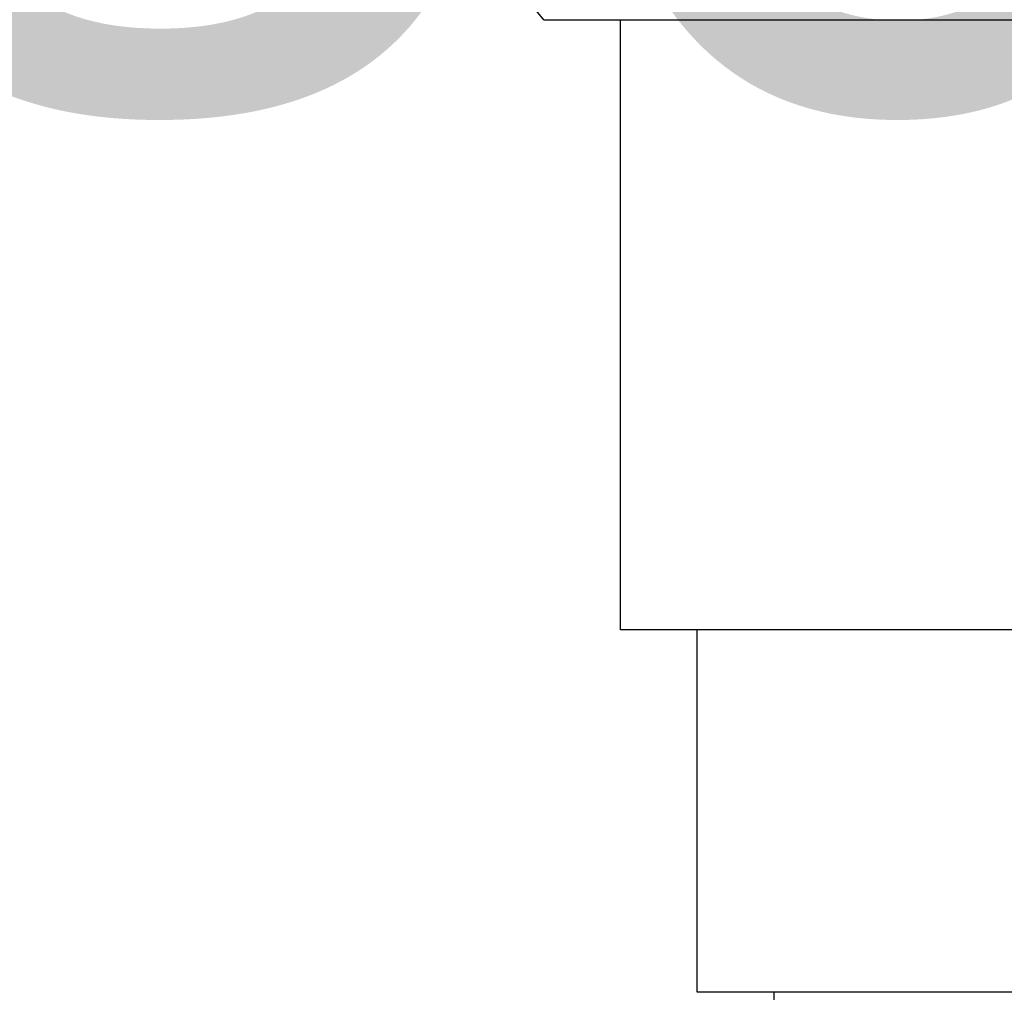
# Model space of a CAD drawing. Header units: millimetres. Extents: x -36478 to 31050, y -14815 to 11827.
# Tile 632 of 656: x -1741 to -1612, y 3628 to 3755. Entities that reach past the tile are written whole.
import ezdxf

# ---------------------------------------------------------------- set-up
doc = ezdxf.new("R2010")
doc.units = ezdxf.units.MM
doc.header["$MEASUREMENT"] = 0
doc.linetypes.add('Wipeout_Contour', pattern=[1000, 0, -1000])
for name, color, linetype in [('Kóty - SP', 7, 'Continuous'), ('Nové_Interiér - nábytek', 7, 'Continuous'), ('Nové_Kóty - SP', 7, 'Continuous'), ('Nové_Výplně - Povrchové', 7, 'Continuous')]:
    doc.layers.add(name, color=color, linetype=linetype)
doc.styles.add('GENEROVANÝ_STYL_2', font='txt')
doc.dimstyles.new('GENEROVANÝ_STYL__1', dxfattribs={"dimtxt": 125, "dimasz": 190, "dimexe": 0.18, "dimexo": 300, "dimgap": 0, "dimtad": 1, "dimdec": 0, "dimzin": 0, "dimdsep": 46, "dimtxsty": 'GENEROVANÝ_STYL_2', "dimblk": 'ARROWHEAD_6', "dimblk1": 'ARROWHEAD_6', "dimblk2": 'ARROWHEAD_6', "dimcen": 0.09, "dimclrd": 1, "dimclre": 1, "dimclrt": 1, "dimazin": 0, "dimtfac": 1, "dimtdec": 4, "dimtmove": 0, "dimatfit": 3, "dimfxl": 1, "dimtolj": 1, "dimtzin": 0, "dimarcsym": 0})

# ---------------------------------------------------------------- blocks, each defined once
blk = doc.blocks.new('Kóta_12_1', base_point=(-2115.65, 3480.38))
at = {"layer": 'Kóty - SP', "color": 7, "lineweight": 13, "insert": (-2115.65, 3720.38), "char_height": 125, "attachment_point": 7, "style": 'GENEROVANÝ_STYL_2'}
blk.add_mtext('\\A1;{\\pql;\\fArial|b0|i0|c0|p38;+3,480}', dxfattribs=at)
blk = doc.blocks.new('*D6333')
at = {"layer": 'Nové_Kóty - SP', "color": 1, "linetype": 'Continuous', "lineweight": 25}
for p, q in [((1592.49, 10900.32), (1592.49, 11050.32)), ((1692.49, 10800.32), (1492.49, 11000.32)), ((1779.99, 10900.32), (1292.49, 10900.32)), ((1592.49, 200), (1592.49, 10900.32)), ((1492.49, 300), (1692.49, 100)), ((1779.99, 200), (1292.49, 200)), ((1592.49, -398.51), (1592.49, 200))]:
    blk.add_line(p, q, dxfattribs=at)
at = {"layer": 'Nové_Kóty - SP', "color": 1, "lineweight": 25, "insert": (1567.49, 5289.02), "char_height": 125, "attachment_point": 7, "rotation": 90, "style": 'GENEROVANÝ_STYL_2'}
blk.add_mtext('\\A1;{\\pql;\\fArial|b0|i0|c0|p38;10\xa0700}', dxfattribs=at)
blk = doc.blocks.new('ARROWHEAD_6')
at = {"color": 0, "linetype": 'Continuous', "lineweight": 0}
for p, q in [((-0.5, -0.5), (0.5, 0.5)), ((0, 0), (-1, 0))]:
    blk.add_line(p, q, dxfattribs=at)
blk = doc.blocks.new('*D6426')
at = {"layer": 'Nové_Kóty - SP', "color": 1, "linetype": 'Continuous', "lineweight": 25}
for p, q in [((-3281.3, 5680), (-3081.3, 5480)), ((-2993.8, 5580), (-3481.3, 5580)), ((-3181.3, 3480), (-3181.3, 5580)), ((-3281.3, 3580), (-3081.3, 3380)), ((-2881.3, 3480), (-3368.8, 3480))]:
    blk.add_line(p, q, dxfattribs=at)
at = {"layer": 'Nové_Kóty - SP', "color": 1, "lineweight": 25, "insert": (-3206.3, 4316.29), "char_height": 125, "attachment_point": 7, "rotation": 90, "style": 'GENEROVANÝ_STYL_2'}
blk.add_mtext('\\A1;{\\pql;\\fArial|b0|i0|c0|p38;2\xa0100}', dxfattribs=at)
blk = doc.blocks.new('*D6432')
at = {"layer": 'Nové_Kóty - SP', "color": 1, "linetype": 'Continuous', "lineweight": 25}
for p, q in [((-4619.03, 6279.62), (-4819.03, 6479.62)), ((-4419.03, 6379.62), (-4906.53, 6379.62)), ((-4719.03, 3480), (-4719.03, 6379.62)), ((-4819.03, 3580), (-4619.03, 3380)), ((-4419.03, 3480), (-4906.53, 3480))]:
    blk.add_line(p, q, dxfattribs=at)
at = {"layer": 'Nové_Kóty - SP', "color": 1, "lineweight": 25, "char_height": 125, "attachment_point": 7, "rotation": 90, "style": 'GENEROVANÝ_STYL_2'}
for s, insert in [('\\A1;{\\pql;\\fArial|b0|i0|c0|p38;100}', (-4744.03, 5995.04)), ('\\A1;{\\pql;\\fArial|b0|i0|c0|p38;2\xa0900}', (-4744.03, 4573.81))]:
    blk.add_mtext(s, dxfattribs=dict(at, insert=insert))
blk = doc.blocks.new('*D6441')
at = {"layer": 'Nové_Kóty - SP', "color": 1, "linetype": 'Continuous', "lineweight": 25}
for p, q in [((-2766.08, 6230), (-2766.08, 6380)), ((-2666.08, 6130), (-2866.08, 6330)), ((-2466.08, 6230), (-2953.58, 6230)), ((-2766.08, 3480), (-2766.08, 6230)), ((-2866.08, 3580), (-2666.08, 3380)), ((-2666.08, 3330.35), (-2866.08, 3530.35)), ((-2466.08, 3480), (-2953.58, 3480))]:
    blk.add_line(p, q, dxfattribs=at)
at = {"layer": 'Nové_Kóty - SP', "color": 1, "lineweight": 25, "char_height": 125, "attachment_point": 7, "rotation": 90, "style": 'GENEROVANÝ_STYL_2'}
for s, insert in [('\\A1;{\\pql;\\fArial|b0|i0|c0|p38;2\xa0750}', (-2791.08, 4641.29)), ('\\A1;{\\pql;\\fArial|b0|i0|c0|p38;50}', (-2613.27, 3511.34))]:
    blk.add_mtext(s, dxfattribs=dict(at, insert=insert))

msp = doc.modelspace()

# ---------------------------------------------------------------- wipeouts: each hides what was drawn before it
at = {"color": 254, "linetype": 'Wipeout_Contour', "lineweight": 0, "ltscale": 15941.52711}
msp.add_wipeout([(-1611.53, 3627.5), (-1583.07, 3627.5), (-1583.07, 3675), (-1611.53, 3675)], dxfattribs=at).dxf.layer = 'Nové_Výplně - Povrchové'

# ---------------------------------------------------------------- next in the draw order: wipeouts: each hides what was drawn before it
at = {"color": 254, "linetype": 'Wipeout_Contour', "lineweight": 0, "ltscale": 15987.500112}
msp.add_wipeout([(-1640, 3627.5), (-1611.53, 3627.5), (-1611.53, 3675), (-1640, 3675)], dxfattribs=at).dxf.layer = 'Nové_Výplně - Povrchové'

# ---------------------------------------------------------------- next in the draw order: wipeouts: each hides what was drawn before it
at = {"color": 254, "linetype": 'Wipeout_Contour', "lineweight": 0, "ltscale": 16169.984608}
msp.add_wipeout([(-1611.53, 3675), (-1575.95, 3675), (-1575.95, 3755), (-1611.53, 3755)], dxfattribs=at).dxf.layer = 'Nové_Výplně - Povrchové'
at = {"color": 254, "linetype": 'Wipeout_Contour', "lineweight": 0, "ltscale": 16020.34548}
msp.add_wipeout([(-1651.79, 3627.5), (-1640, 3627.5), (-1640, 3675), (-1651.79, 3675)], dxfattribs=at).dxf.layer = 'Nové_Výplně - Povrchové'

# ---------------------------------------------------------------- next in the draw order: wipeouts: each hides what was drawn before it
at = {"color": 254, "linetype": 'Wipeout_Contour', "lineweight": 0, "ltscale": 16226.624156}
msp.add_wipeout([(-1647.11, 3675), (-1611.53, 3675), (-1611.53, 3755), (-1647.11, 3755)], dxfattribs=at).dxf.layer = 'Nové_Výplně - Povrchové'

# ---------------------------------------------------------------- next in the draw order: wipeouts: each hides what was drawn before it
at = {"color": 254, "linetype": 'Wipeout_Contour', "lineweight": 0, "ltscale": 16267.197354}
msp.add_wipeout([(-1661.85, 3675), (-1647.11, 3675), (-1647.11, 3755), (-1661.85, 3755)], dxfattribs=at).dxf.layer = 'Nové_Výplně - Povrchové'

# ---------------------------------------------------------------- next in the draw order: wipeouts: each hides what was drawn before it
at = {"color": 254, "linetype": 'Wipeout_Contour', "lineweight": 0, "ltscale": 120221.199004}
msp.add_wipeout([(-3462.82, 4490), (-3435.73, 4490), (-3428.73, 4490), (-3428.73, 4470), (-3435.73, 4470), (-3462.82, 4470), (-3462.82, 3480.38), (-2611, 3480.38), (-2611, 4630), (-931.16, 4630), (-931.16, 4205), (-966.16, 4205), (-966.16, 3490), (-961.16, 3490), (-961.16, 3480.38), (-850.08, 3480.38), (-850.08, 4330), (-880.08, 4330), (-880.08, 4355), (-850.05, 4355), (-850.05, 6130), (-850.08, 6130), (-850.08, 6480), (-3462.82, 6480)], dxfattribs=at).dxf.layer = 'Nové_Výplně - Povrchové'

# ---------------------------------------------------------------- next in the draw order: linework, layer by layer
at = {"layer": 'Nové_Interiér - nábytek', "color": 1, "linetype": 'Continuous', "lineweight": 25}
for p, q in [((-1575.95, 3675), (-1611.53, 3675)), ((-1611.53, 3627.5), (-1640, 3627.5)), ((-1583.07, 3627.5), (-1611.53, 3627.5))]:
    msp.add_line(p, q, dxfattribs=at)

# ---------------------------------------------------------------- next in the draw order: wipeouts: each hides what was drawn before it
at = {"color": 254, "linetype": 'Wipeout_Contour', "lineweight": 0, "ltscale": 409283.539045}
msp.add_wipeout([(-2046, 4205), (-2046, 4200), (-2026, 4200), (-2026, 4171.06), (-2001, 4171.06), (-2001, 4147.06), (-2026, 4147.06), (-2026, 4036.25), (-2046, 4036.25), (-2046, 4031.25), (-2026, 4031.25), (-2026, 4002.31), (-2001, 4002.31), (-2001, 3978.31), (-2026, 3978.31), (-2026, 3867.5), (-2046, 3867.5), (-2046, 3862.5), (-2026, 3862.5), (-2026, 3833.56), (-2001, 3833.56), (-2001, 3809.56), (-2026, 3809.56), (-2026, 3698.75), (-2046, 3698.75), (-2046, 3693.75), (-2026, 3693.75), (-2026, 3664.81), (-2001, 3664.81), (-2001, 3640.81), (-2026, 3640.81), (-2026, 3530), (-2046, 3530), (-2046, 3480.38), (-1898.32, 3480.38), (-1907.39, 3487.32), (-1908.79, 3489.44), (-1912.28, 3505), (-1908.79, 3520.56), (-1907.39, 3522.68), (-1897.82, 3530), (-1887.17, 3530), (-1887.17, 3533), (-1893.87, 3533), (-1893.87, 3573), (-1884.18, 3573), (-1650.33, 3617.14), (-1641.72, 3619.88), (-1641.72, 3627.5), (-1651.79, 3627.5), (-1651.79, 3675), (-1661.85, 3675), (-1661.85, 3755), (-1671.91, 3755), (-1679.64, 3764.6), (-1872.9, 3754.53), (-1873.17, 3759.53), (-1683.51, 3769.4), (-1712.17, 3805), (-1712.17, 3808.52), (-1740.76, 3810.05), (-1759.35, 3812.47), (-1772.4, 3813.48), (-1792.28, 3816.51), (-1804.01, 3819.87), (-1823.07, 3828.66), (-1829.62, 3832.68), (-1830.88, 3834.71), (-1832.62, 3838.55), (-1836.75, 3842.13), (-1838.88, 3845.71), (-1842.48, 3859.53), (-1841.07, 3870.95), (-1834.99, 3880.14), (-1826.69, 3886.25), (-1820.61, 3888.41), (-1786.95, 3892.28), (-1776.13, 3893.69), (-1728.03, 3897.43), (-1723.37, 3897.7), (-1670.49, 3899.61), (-1661.85, 3899.7), (-1661.85, 3903.41), (-1706, 3906.52), (-1747.81, 3912.89), (-1760.35, 3916.36), (-1783.06, 3923.4), (-1809.49, 3939.06), (-1824.89, 3960.88), (-1830.45, 3999.55), (-1832.93, 4034.42), (-1832.45, 4068.65), (-1829.15, 4105.42), (-1823.13, 4147.9), (-1814.51, 4199.25), (-1813.5, 4205)], dxfattribs=at).dxf.layer = 'Nové_Výplně - Povrchové'

# ---------------------------------------------------------------- next in the draw order: linework, layer by layer
at = {"layer": 'Nové_Interiér - nábytek', "color": 1, "linetype": 'Continuous', "lineweight": 25}
for p, q in [((-1671.91, 3755), (-1712.17, 3805)), ((-1671.91, 3755), (-1551.15, 3755)), ((-1661.85, 3675), (-1661.85, 3755)), ((-1647.11, 3675), (-1661.85, 3675)), ((-1651.79, 3627.5), (-1651.79, 3675)), ((-1611.53, 3675), (-1647.11, 3675)), ((-1640, 3627.5), (-1651.79, 3627.5)), ((-1641.72, 3619.85), (-1641.72, 3627.5))]:
    msp.add_line(p, q, dxfattribs=at)

# ---------------------------------------------------------------- next in the draw order: block references
at = {"layer": 'Kóty - SP', "color": 7, "linetype": 'Continuous', "lineweight": 20}
msp.add_blockref('Kóta_12_1', (-2115.65, 3480.38), dxfattribs=at)

# ---------------------------------------------------------------- next in the draw order: dimensions: what is measured, and where the dimension line sits
at = {"layer": 'Nové_Kóty - SP', "color": 1, "linetype": 'Continuous', "lineweight": 25}
for base, p1, p2, picture, middle in [((1592.49, 10900.32), (-1010.08, 200), (-4354.78, 10900.32), '*D6333', (1504.99, 5551.37)), ((-4719.03, 6379.62), (-849.79, 3480), (-4695.76, 6379.62), '*D6432', (-4806.53, 4788.51)), ((-2766.08, 6230), (-849.79, 3480), (-849.79, 6230), '*D6441', (-2853.58, 4855.99)), ((-3181.3, 5580), (-849.79, 3480), (-3488.33, 5580), '*D6426', (-3268.8, 4530.99))]:
    dim = msp.add_linear_dim(base=base, p1=p1, p2=p2, angle=90, dimstyle='GENEROVANÝ_STYL__1', dxfattribs=at)
    dim.commit()
    dim.dimension.update_dxf_attribs({"geometry": picture, "text_midpoint": middle, "dimtype": 160, "text_rotation": 90})

doc.saveas('drawing.dxf')
